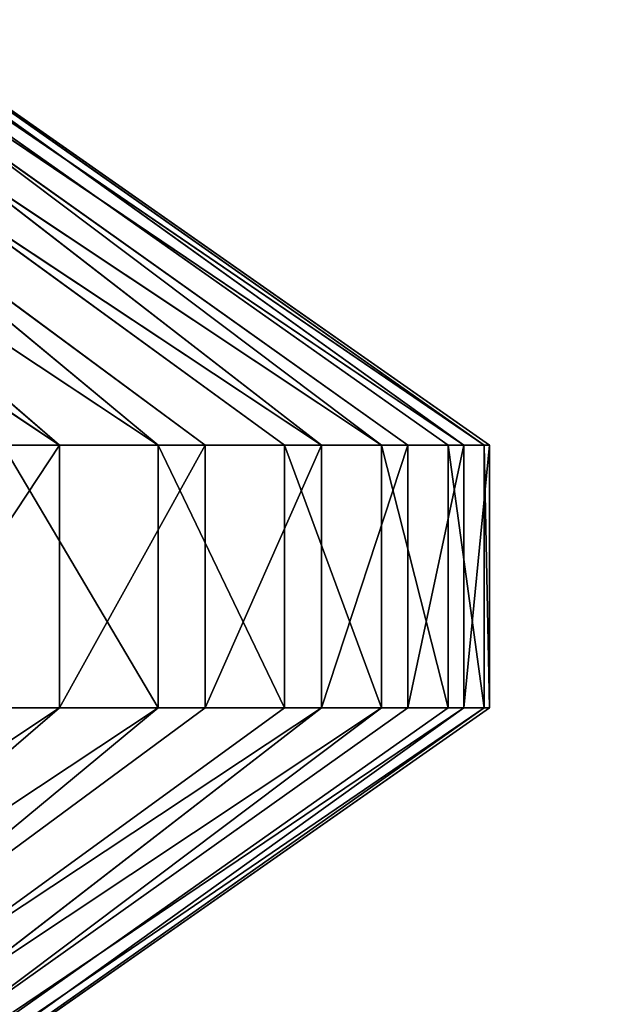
# Model space of a CAD drawing. Extents: x 323 to 497, y 0 to 111.
# Tile 374 of 656: x 356.981 to 357.197, y 89.748 to 90.105. Entities that reach past the tile are written whole.
import ezdxf

# ---------------------------------------------------------------- set-up
doc = ezdxf.new("R2010")
doc.units = 0
doc.header["$LTSCALE"] = 25.4
doc.layers.get('0').update_dxf_attribs({"color": 13, "linetype": 'CONTINUOUS'})

# ---------------------------------------------------------------- blocks, each defined once
blk = doc.blocks.new('MONO-II-7810-7841_STL_1')
at = {"color": 250}
for p, q in [((26.43193, 26.79349, 33.69784), (26.43193, 26.932, 33.64141)), ((26.52742, 26.79349, 33.69784), (26.43193, 26.932, 33.64141)), ((26.43193, 26.79349, 33.69784), (26.43193, 26.932, 33.64141)), ((26.52742, 26.79349, 33.69784), (26.43193, 26.932, 33.64141)), ((26.52742, 26.79349, 33.69784), (26.52742, 26.932, 33.64141)), ((26.52742, 26.79349, 33.69784), (26.52742, 26.932, 33.64141)), ((26.43193, 26.79349, 33.69784), (26.15885, 26.54536, 33.36839)), ((26.43193, 26.79349, 33.69784), (26.15885, 26.54536, 33.36839)), ((26.43193, 26.79349, 33.69784), (26.15885, 26.77145, 33.28599)), ((26.43193, 26.79349, 33.69784), (26.15885, 26.77145, 33.28599)), ((26.43193, 26.65115, 33.74376), (26.43193, 26.79349, 33.69784)), ((26.52742, 26.65115, 33.74376), (26.43193, 26.79349, 33.69784)), ((26.43193, 26.65115, 33.74376), (26.43193, 26.79349, 33.69784)), ((26.52742, 26.65115, 33.74376), (26.43193, 26.79349, 33.69784)), ((26.52742, 26.79349, 33.69784), (26.43193, 26.79349, 33.69784)), ((26.52742, 26.79349, 33.69784), (26.43193, 26.79349, 33.69784)), ((26.52742, 26.65115, 33.74376), (26.52742, 26.79349, 33.69784)), ((26.52742, 26.79349, 33.69784), (26.8005, 26.77145, 33.28599)), ((26.52742, 26.79349, 33.69784), (26.8005, 26.77145, 33.28599)), ((26.52742, 26.79349, 33.69784), (26.8005, 26.54536, 33.36839)), ((26.52742, 26.65115, 33.74376), (26.52742, 26.79349, 33.69784)), ((26.52742, 26.79349, 33.69784), (26.8005, 26.54536, 33.36839)), ((26.43193, 26.65115, 33.74376), (26.15885, 26.54536, 33.36839)), ((26.43193, 26.65115, 33.74376), (26.15885, 26.54536, 33.36839)), ((26.43193, 26.50578, 33.77892), (26.43193, 26.65115, 33.74376)), ((26.52742, 26.50578, 33.77892), (26.43193, 26.65115, 33.74376)), ((26.43193, 26.50578, 33.77892), (26.43193, 26.65115, 33.74376)), ((26.52742, 26.50578, 33.77892), (26.43193, 26.65115, 33.74376)), ((26.52742, 26.65115, 33.74376), (26.43193, 26.65115, 33.74376)), ((26.52742, 26.65115, 33.74376), (26.43193, 26.65115, 33.74376)), ((26.52742, 26.50578, 33.77892), (26.52742, 26.65115, 33.74376)), ((26.52742, 26.65115, 33.74376), (26.8005, 26.54536, 33.36839)), ((26.52742, 26.65115, 33.74376), (26.8005, 26.54536, 33.36839)), ((26.52742, 26.50578, 33.77892), (26.52742, 26.65115, 33.74376)), ((26.43193, 26.50578, 33.77892), (26.15885, 26.54536, 33.36839)), ((26.43193, 26.50578, 33.77892), (26.15885, 26.54536, 33.36839)), ((26.52742, 26.50578, 33.77892), (26.8005, 26.54536, 33.36839)), ((26.52742, 26.50578, 33.77892), (26.8005, 26.54536, 33.36839)), ((26.43193, 26.50578, 33.77892), (26.15885, 26.30952, 33.41616)), ((26.43193, 26.50578, 33.77892), (26.15885, 26.30952, 33.41616)), ((26.43193, 26.35818, 33.80312), (26.43193, 26.50578, 33.77892)), ((26.52742, 26.35818, 33.80312), (26.43193, 26.50578, 33.77892)), ((26.43193, 26.35818, 33.80312), (26.43193, 26.50578, 33.77892)), ((26.52742, 26.35818, 33.80312), (26.43193, 26.50578, 33.77892)), ((26.52742, 26.50578, 33.77892), (26.43193, 26.50578, 33.77892)), ((26.52742, 26.50578, 33.77892), (26.43193, 26.50578, 33.77892)), ((26.52742, 26.35818, 33.80312), (26.52742, 26.50578, 33.77892)), ((26.52742, 26.50578, 33.77892), (26.8005, 26.30952, 33.41616)), ((26.52742, 26.35818, 33.80312), (26.52742, 26.50578, 33.77892)), ((26.52742, 26.50578, 33.77892), (26.8005, 26.30952, 33.41616)), ((26.43193, 26.35818, 33.80312), (26.15885, 26.30952, 33.41616)), ((26.43193, 26.35818, 33.80312), (26.15885, 26.30952, 33.41616)), ((26.43193, 26.20919, 33.81622), (26.43193, 26.35818, 33.80312)), ((26.52742, 26.20919, 33.81622), (26.43193, 26.35818, 33.80312)), ((26.43193, 26.20919, 33.81622), (26.43193, 26.35818, 33.80312)), ((26.52742, 26.20919, 33.81622), (26.43193, 26.35818, 33.80312)), ((26.52742, 26.35818, 33.80312), (26.43193, 26.35818, 33.80312)), ((26.52742, 26.35818, 33.80312), (26.43193, 26.35818, 33.80312)), ((26.52742, 26.20919, 33.81622), (26.52742, 26.35818, 33.80312)), ((26.52742, 26.35818, 33.80312), (26.8005, 26.30952, 33.41616)), ((26.52742, 26.35818, 33.80312), (26.8005, 26.30952, 33.41616)), ((26.52742, 26.20919, 33.81622), (26.52742, 26.35818, 33.80312)), ((26.43193, 26.20919, 33.81622), (26.15885, 26.30952, 33.41616)), ((26.43193, 26.20919, 33.81622), (26.15885, 26.30952, 33.41616)), ((26.52742, 26.20919, 33.81622), (26.8005, 26.30952, 33.41616)), ((26.52742, 26.20919, 33.81622), (26.8005, 26.30952, 33.41616)), ((26.43193, 26.20919, 33.81622), (26.15885, 26.06919, 33.42826)), ((26.43193, 26.20919, 33.81622), (26.15885, 26.06919, 33.42826)), ((26.43193, 26.05964, 33.81815), (26.43193, 26.20919, 33.81622)), ((26.52742, 26.05964, 33.81815), (26.43193, 26.20919, 33.81622)), ((26.43193, 26.05964, 33.81815), (26.43193, 26.20919, 33.81622)), ((26.52742, 26.05964, 33.81815), (26.43193, 26.20919, 33.81622)), ((26.52742, 26.20919, 33.81622), (26.43193, 26.20919, 33.81622)), ((26.52742, 26.20919, 33.81622), (26.43193, 26.20919, 33.81622)), ((26.52742, 26.05964, 33.81815), (26.52742, 26.20919, 33.81622)), ((26.52742, 26.20919, 33.81622), (26.8005, 26.06919, 33.42826)), ((26.52742, 26.05964, 33.81815), (26.52742, 26.20919, 33.81622)), ((26.52742, 26.20919, 33.81622), (26.8005, 26.06919, 33.42826)), ((26.43193, 25.91036, 33.80889), (26.15885, 26.06919, 33.42826)), ((26.43193, 26.05964, 33.81815), (26.15885, 26.06919, 33.42826)), ((26.43193, 25.91036, 33.80889), (26.15885, 26.06919, 33.42826)), ((26.43193, 26.05964, 33.81815), (26.15885, 26.06919, 33.42826)), ((26.52742, 26.05964, 33.81815), (26.8005, 26.06919, 33.42826)), ((26.52742, 26.05964, 33.81815), (26.8005, 26.06919, 33.42826)), ((26.52742, 25.91036, 33.80889), (26.8005, 26.06919, 33.42826)), ((26.52742, 25.91036, 33.80889), (26.8005, 26.06919, 33.42826)), ((26.43193, 25.91036, 33.80889), (26.43193, 26.05964, 33.81815)), ((26.52742, 25.91036, 33.80889), (26.43193, 26.05964, 33.81815)), ((26.43193, 25.91036, 33.80889), (26.43193, 26.05964, 33.81815)), ((26.52742, 25.91036, 33.80889), (26.43193, 26.05964, 33.81815)), ((26.52742, 26.05964, 33.81815), (26.43193, 26.05964, 33.81815)), ((26.52742, 26.05964, 33.81815), (26.43193, 26.05964, 33.81815)), ((26.52742, 25.91036, 33.80889), (26.52742, 26.05964, 33.81815)), ((26.52742, 25.91036, 33.80889), (26.52742, 26.05964, 33.81815)), ((26.43193, 25.91036, 33.80889), (26.15885, 25.82975, 33.40441)), ((26.43193, 25.91036, 33.80889), (26.15885, 25.82975, 33.40441)), ((26.43193, 25.76219, 33.78851), (26.43193, 25.91036, 33.80889)), ((26.52742, 25.76219, 33.78851), (26.43193, 25.91036, 33.80889)), ((26.43193, 25.76219, 33.78851), (26.43193, 25.91036, 33.80889)), ((26.52742, 25.76219, 33.78851), (26.43193, 25.91036, 33.80889)), ((26.52742, 25.91036, 33.80889), (26.43193, 25.91036, 33.80889)), ((26.52742, 25.91036, 33.80889), (26.43193, 25.91036, 33.80889)), ((26.52742, 25.76219, 33.78851), (26.52742, 25.91036, 33.80889)), ((26.52742, 25.91036, 33.80889), (26.8005, 25.82975, 33.40441)), ((26.52742, 25.76219, 33.78851), (26.52742, 25.91036, 33.80889)), ((26.52742, 25.91036, 33.80889), (26.8005, 25.82975, 33.40441)), ((26.43193, 25.61596, 33.75711), (26.15885, 25.82975, 33.40441)), ((26.43193, 25.76219, 33.78851), (26.15885, 25.82975, 33.40441)), ((26.43193, 25.61596, 33.75711), (26.15885, 25.82975, 33.40441)), ((26.43193, 25.76219, 33.78851), (26.15885, 25.82975, 33.40441)), ((26.52742, 25.76219, 33.78851), (26.8005, 25.82975, 33.40441)), ((26.52742, 25.76219, 33.78851), (26.8005, 25.82975, 33.40441)), ((26.52742, 25.61596, 33.75711), (26.8005, 25.82975, 33.40441)), ((26.52742, 25.61596, 33.75711), (26.8005, 25.82975, 33.40441)), ((26.43193, 25.61596, 33.75711), (26.43193, 25.76219, 33.78851)), ((26.52742, 25.61596, 33.75711), (26.43193, 25.76219, 33.78851)), ((26.43193, 25.61596, 33.75711), (26.43193, 25.76219, 33.78851)), ((26.52742, 25.61596, 33.75711), (26.43193, 25.76219, 33.78851)), ((26.52742, 25.76219, 33.78851), (26.43193, 25.76219, 33.78851)), ((26.52742, 25.76219, 33.78851), (26.43193, 25.76219, 33.78851)), ((26.52742, 25.61596, 33.75711), (26.52742, 25.76219, 33.78851)), ((26.52742, 25.61596, 33.75711), (26.52742, 25.76219, 33.78851)), ((26.43193, 25.61596, 33.75711), (26.15885, 25.59653, 33.34513)), ((26.43193, 25.61596, 33.75711), (26.15885, 25.59653, 33.34513)), ((26.43193, 25.47248, 33.71487), (26.43193, 25.61596, 33.75711)), ((26.52742, 25.47248, 33.71487), (26.43193, 25.61596, 33.75711)), ((26.43193, 25.47248, 33.71487), (26.43193, 25.61596, 33.75711)), ((26.52742, 25.47248, 33.71487), (26.43193, 25.61596, 33.75711)), ((26.52742, 25.61596, 33.75711), (26.43193, 25.61596, 33.75711)), ((26.52742, 25.61596, 33.75711), (26.43193, 25.61596, 33.75711)), ((26.52742, 25.47248, 33.71487), (26.52742, 25.61596, 33.75711)), ((26.52742, 25.61596, 33.75711), (26.8005, 25.59653, 33.34513)), ((26.52742, 25.47248, 33.71487), (26.52742, 25.61596, 33.75711)), ((26.52742, 25.61596, 33.75711), (26.8005, 25.59653, 33.34513)), ((26.43193, 25.33256, 33.66203), (26.15885, 25.59653, 33.34513)), ((26.43193, 25.47248, 33.71487), (26.15885, 25.59653, 33.34513)), ((26.43193, 25.33256, 33.66203), (26.15885, 25.59653, 33.34513)), ((26.43193, 25.47248, 33.71487), (26.15885, 25.59653, 33.34513)), ((26.52742, 25.47248, 33.71487), (26.8005, 25.59653, 33.34513)), ((26.52742, 25.47248, 33.71487), (26.8005, 25.59653, 33.34513)), ((26.52742, 25.33256, 33.66203), (26.8005, 25.59653, 33.34513)), ((26.52742, 25.33256, 33.66203), (26.8005, 25.59653, 33.34513)), ((26.43193, 25.33256, 33.66203), (26.43193, 25.47248, 33.71487)), ((26.52742, 25.33256, 33.66203), (26.43193, 25.47248, 33.71487)), ((26.43193, 25.33256, 33.66203), (26.43193, 25.47248, 33.71487)), ((26.52742, 25.33256, 33.66203), (26.43193, 25.47248, 33.71487)), ((26.52742, 25.47248, 33.71487), (26.43193, 25.47248, 33.71487)), ((26.52742, 25.47248, 33.71487), (26.43193, 25.47248, 33.71487)), ((26.52742, 25.33256, 33.66203), (26.52742, 25.47248, 33.71487)), ((26.52742, 25.33256, 33.66203), (26.52742, 25.47248, 33.71487)), ((26.43193, 25.33256, 33.66203), (26.15885, 25.37476, 33.25175)), ((26.43193, 25.33256, 33.66203), (26.15885, 25.37476, 33.25175)), ((26.52742, 25.33256, 33.66203), (26.8005, 25.37476, 33.25175)), ((26.52742, 25.33256, 33.66203), (26.8005, 25.37476, 33.25175)), ((26.43193, 25.19699, 33.59888), (26.43193, 25.33256, 33.66203)), ((26.52742, 25.19699, 33.59888), (26.43193, 25.33256, 33.66203)), ((26.43193, 25.19699, 33.59888), (26.43193, 25.33256, 33.66203)), ((26.52742, 25.19699, 33.59888), (26.43193, 25.33256, 33.66203)), ((26.52742, 25.33256, 33.66203), (26.43193, 25.33256, 33.66203)), ((26.52742, 25.33256, 33.66203), (26.43193, 25.33256, 33.66203)), ((26.52742, 25.19699, 33.59888), (26.52742, 25.33256, 33.66203)), ((26.52742, 25.19699, 33.59888), (26.52742, 25.33256, 33.66203))]:
    blk.add_line(p, q, dxfattribs=at)
at = {"color": 7}
mesh = blk.add_polyface(dxfattribs=at)
corners = [(75.53263, 157.25012, 34.76959), (5.45256, 79.17375, 30.08985), (75.39596, 157.20102, 36.77305)]
mesh.append_faces([[corners[k] for k in face] for face in [(0, 1, 2)]], dxfattribs={"color": 7})
mesh = blk.add_polyface(dxfattribs=at)
corners = [(75.53263, 157.25012, 34.76959), (5.83444, 79.17375, 26.09331), (5.45256, 79.17375, 30.08985)]
mesh.append_faces([[corners[k] for k in face] for face in [(0, 1, 2)]], dxfattribs={"color": 7})
mesh = blk.add_polyface(dxfattribs=at)
corners = [(75.53263, 157.25012, 34.76959), (75.77783, 157.20102, 32.77651), (5.83444, 79.17375, 26.09331)]
mesh.append_faces([[corners[k] for k in face] for face in [(0, 1, 2)]], dxfattribs={"color": 7})
mesh = blk.add_polyface(dxfattribs=at)
corners = [(75.39596, 157.20102, 36.77305), (5.45256, 79.17375, 30.08985), (5.50718, 78.78259, 34.08512)]
mesh.append_faces([[corners[k] for k in face] for face in [(0, 1, 2)]], dxfattribs={"color": 7})
mesh = blk.add_polyface(dxfattribs=at)
corners = [(76.64225, 156.24637, 34.87562), (76.48848, 156.05205, 38.75367), (6.54508, 78.02478, 32.07048)]
mesh.append_faces([[corners[k] for k in face] for face in [(0, 1, 2)]], dxfattribs={"color": 7})
mesh = blk.add_polyface(dxfattribs=at)
corners = [(76.64225, 156.24637, 34.87562), (6.54508, 78.02478, 32.07048), (6.69885, 78.2191, 28.19242)]
mesh.append_faces([[corners[k] for k in face] for face in [(0, 1, 2)]], dxfattribs={"color": 7})
mesh = blk.add_polyface(dxfattribs=at)
corners = [(76.64225, 156.24637, 34.87562), (6.69885, 78.2191, 28.19242), (77.22566, 156.05205, 31.03861)]
mesh.append_faces([[corners[k] for k in face] for face in [(0, 1, 2)]], dxfattribs={"color": 7})
mesh = blk.add_polyface(dxfattribs=at)
corners = [(76.48848, 156.05205, 38.75367), (6.82439, 77.44614, 35.90295), (6.54508, 78.02478, 32.07048)]
mesh.append_faces([[corners[k] for k in face] for face in [(0, 1, 2)]], dxfattribs={"color": 7})
mesh = blk.add_polyface(dxfattribs=at)
corners = [(34.14344, 52.79096, 37.84668), (7.28828, 77.44234, 31.09245), (7.4386, 77.54994, 28.2631)]
mesh.append_faces([[corners[k] for k in face] for face in [(0, 1, 2)]], dxfattribs={"color": 7})
mesh = blk.add_polyface(dxfattribs=at)
corners = [(34.14344, 52.79096, 37.84668), (7.4386, 77.54994, 28.2631), (7.82681, 77.44234, 25.45649)]
mesh.append_faces([[corners[k] for k in face] for face in [(0, 1, 2)]], dxfattribs={"color": 7})
mesh = blk.add_polyface(dxfattribs=at)
corners = [(34.14344, 52.79096, 37.84668), (7.37778, 77.12095, 33.90813), (7.28828, 77.44234, 31.09245)]
mesh.append_faces([[corners[k] for k in face] for face in [(0, 1, 2)]], dxfattribs={"color": 7})
mesh = blk.add_polyface(dxfattribs=at)
corners = [(34.14344, 52.79096, 37.84668), (7.82681, 77.44234, 25.45649), (8.4479, 77.12095, 22.7087)]
mesh.append_faces([[corners[k] for k in face] for face in [(0, 1, 2)]], dxfattribs={"color": 7})
mesh = blk.add_polyface(dxfattribs=at)
corners = [(34.14344, 52.79096, 37.84668), (8.4479, 77.12095, 22.7087), (9.2939, 76.58989, 20.0551)]
mesh.append_faces([[corners[k] for k in face] for face in [(0, 1, 2)]], dxfattribs={"color": 7})
mesh = blk.add_polyface(dxfattribs=at)
corners = [(34.14344, 52.79096, 37.84668), (9.2939, 76.58989, 20.0551), (35.47509, 52.79096, 23.91015)]
mesh.append_faces([[corners[k] for k in face] for face in [(0, 1, 2)]], dxfattribs={"color": 7})
mesh = blk.add_polyface(dxfattribs=at)
corners = [(26.04771, 63.90812, 36.76953), (26.69556, 63.35337, 36.46613), (22.69754, 68.85716, 14.05007)]
mesh.append_faces([[corners[k] for k in face] for face in [(0, 1, 2)]], dxfattribs={"color": 7})
mesh = blk.add_polyface(dxfattribs=at)
corners = [(26.69556, 63.35337, 36.46613), (26.6445, 64.64211, 21.95425), (22.69754, 68.85716, 14.05007)]
mesh.append_faces([[corners[k] for k in face] for face in [(0, 1, 2)]], dxfattribs={"color": 7})
mesh = blk.add_polyface(dxfattribs=at)
corners = [(26.25039, 41.60865, 171.81874), (33.92861, 41.60865, 34.69164), (33.55039, 41.60865, 31.81875)]
mesh.append_faces([[corners[k] for k in face] for face in [(0, 1, 2)]], dxfattribs={"color": 7})
mesh = blk.add_polyface(dxfattribs=at)
corners = [(26.25039, 41.60865, 171.81874), (33.55039, 41.60865, 31.81875), (26.25039, 41.60865, 1.81875)]
mesh.append_faces([[corners[k] for k in face] for face in [(0, 1, 2)]], dxfattribs={"color": 7})
mesh = blk.add_polyface(dxfattribs=at)
corners = [(26.25039, 40.80865, 171.81874), (26.25039, 40.80865, 1.81875), (33.55039, 40.80865, 31.81875)]
mesh.append_faces([[corners[k] for k in face] for face in [(0, 1, 2)]], dxfattribs={"color": 7})
mesh = blk.add_polyface(dxfattribs=at)
corners = [(26.25039, 40.80865, 171.81874), (33.55039, 40.80865, 31.81875), (33.92861, 40.80865, 34.69164)]
mesh.append_faces([[corners[k] for k in face] for face in [(0, 1, 2)]], dxfattribs={"color": 7})
mesh = blk.add_polyface(dxfattribs=at)
corners = [(26.43193, 26.932, 33.64141), (26.15885, 26.77145, 33.28599), (26.43193, 26.79349, 33.69784)]
mesh.append_faces([[corners[k] for k in face] for face in [(0, 1, 2)]], dxfattribs={"color": 7})
mesh = blk.add_polyface(dxfattribs=at)
corners = [(26.52742, 26.79349, 33.69784), (26.43193, 26.932, 33.64141), (26.43193, 26.79349, 33.69784)]
mesh.append_faces([[corners[k] for k in face] for face in [(0, 1, 2)]], dxfattribs={"color": 7})
mesh = blk.add_polyface(dxfattribs=at)
corners = [(26.52742, 26.932, 33.64141), (26.43193, 26.932, 33.64141), (26.52742, 26.79349, 33.69784)]
mesh.append_faces([[corners[k] for k in face] for face in [(0, 1, 2)]], dxfattribs={"color": 7})
mesh = blk.add_polyface(dxfattribs=at)
corners = [(26.52742, 26.932, 33.64141), (26.52742, 26.79349, 33.69784), (26.8005, 26.77145, 33.28599)]
mesh.append_faces([[corners[k] for k in face] for face in [(0, 1, 2)]], dxfattribs={"color": 7})
mesh = blk.add_polyface(dxfattribs=at)
corners = [(26.43193, 26.79349, 33.69784), (26.15885, 26.54536, 33.36839), (26.43193, 26.65115, 33.74376)]
mesh.append_faces([[corners[k] for k in face] for face in [(0, 1, 2)]], dxfattribs={"color": 7})
mesh = blk.add_polyface(dxfattribs=at)
corners = [(26.43193, 26.79349, 33.69784), (26.15885, 26.77145, 33.28599), (26.15885, 26.54536, 33.36839)]
mesh.append_faces([[corners[k] for k in face] for face in [(0, 1, 2)]], dxfattribs={"color": 7})
mesh = blk.add_polyface(dxfattribs=at)
corners = [(26.52742, 26.65115, 33.74376), (26.43193, 26.79349, 33.69784), (26.43193, 26.65115, 33.74376)]
mesh.append_faces([[corners[k] for k in face] for face in [(0, 1, 2)]], dxfattribs={"color": 7})
mesh = blk.add_polyface(dxfattribs=at)
corners = [(26.52742, 26.79349, 33.69784), (26.43193, 26.79349, 33.69784), (26.52742, 26.65115, 33.74376)]
mesh.append_faces([[corners[k] for k in face] for face in [(0, 1, 2)]], dxfattribs={"color": 7})
mesh = blk.add_polyface(dxfattribs=at)
corners = [(26.52742, 26.79349, 33.69784), (26.8005, 26.54536, 33.36839), (26.8005, 26.77145, 33.28599)]
mesh.append_faces([[corners[k] for k in face] for face in [(0, 1, 2)]], dxfattribs={"color": 7})
mesh = blk.add_polyface(dxfattribs=at)
corners = [(26.52742, 26.79349, 33.69784), (26.52742, 26.65115, 33.74376), (26.8005, 26.54536, 33.36839)]
mesh.append_faces([[corners[k] for k in face] for face in [(0, 1, 2)]], dxfattribs={"color": 7})
mesh = blk.add_polyface(dxfattribs=at)
corners = [(26.43193, 26.65115, 33.74376), (26.15885, 26.54536, 33.36839), (26.43193, 26.50578, 33.77892)]
mesh.append_faces([[corners[k] for k in face] for face in [(0, 1, 2)]], dxfattribs={"color": 7})
mesh = blk.add_polyface(dxfattribs=at)
corners = [(26.52742, 26.50578, 33.77892), (26.43193, 26.65115, 33.74376), (26.43193, 26.50578, 33.77892)]
mesh.append_faces([[corners[k] for k in face] for face in [(0, 1, 2)]], dxfattribs={"color": 7})
mesh = blk.add_polyface(dxfattribs=at)
corners = [(26.52742, 26.65115, 33.74376), (26.43193, 26.65115, 33.74376), (26.52742, 26.50578, 33.77892)]
mesh.append_faces([[corners[k] for k in face] for face in [(0, 1, 2)]], dxfattribs={"color": 7})
mesh = blk.add_polyface(dxfattribs=at)
corners = [(26.52742, 26.65115, 33.74376), (26.52742, 26.50578, 33.77892), (26.8005, 26.54536, 33.36839)]
mesh.append_faces([[corners[k] for k in face] for face in [(0, 1, 2)]], dxfattribs={"color": 7})
mesh = blk.add_polyface(dxfattribs=at)
corners = [(26.15885, 26.54536, 33.36839), (26.15885, 26.30952, 33.41616), (26.43193, 26.50578, 33.77892)]
mesh.append_faces([[corners[k] for k in face] for face in [(0, 1, 2)]], dxfattribs={"color": 7})
mesh = blk.add_polyface(dxfattribs=at)
corners = [(26.8005, 26.54536, 33.36839), (26.52742, 26.50578, 33.77892), (26.8005, 26.30952, 33.41616)]
mesh.append_faces([[corners[k] for k in face] for face in [(0, 1, 2)]], dxfattribs={"color": 7})
mesh = blk.add_polyface(dxfattribs=at)
corners = [(26.43193, 26.50578, 33.77892), (26.15885, 26.30952, 33.41616), (26.43193, 26.35818, 33.80312)]
mesh.append_faces([[corners[k] for k in face] for face in [(0, 1, 2)]], dxfattribs={"color": 7})
mesh = blk.add_polyface(dxfattribs=at)
corners = [(26.52742, 26.35818, 33.80312), (26.43193, 26.50578, 33.77892), (26.43193, 26.35818, 33.80312)]
mesh.append_faces([[corners[k] for k in face] for face in [(0, 1, 2)]], dxfattribs={"color": 7})
mesh = blk.add_polyface(dxfattribs=at)
corners = [(26.52742, 26.50578, 33.77892), (26.43193, 26.50578, 33.77892), (26.52742, 26.35818, 33.80312)]
mesh.append_faces([[corners[k] for k in face] for face in [(0, 1, 2)]], dxfattribs={"color": 7})
mesh = blk.add_polyface(dxfattribs=at)
corners = [(26.52742, 26.50578, 33.77892), (26.52742, 26.35818, 33.80312), (26.8005, 26.30952, 33.41616)]
mesh.append_faces([[corners[k] for k in face] for face in [(0, 1, 2)]], dxfattribs={"color": 7})
mesh = blk.add_polyface(dxfattribs=at)
corners = [(26.43193, 26.35818, 33.80312), (26.15885, 26.30952, 33.41616), (26.43193, 26.20919, 33.81622)]
mesh.append_faces([[corners[k] for k in face] for face in [(0, 1, 2)]], dxfattribs={"color": 7})
mesh = blk.add_polyface(dxfattribs=at)
corners = [(26.52742, 26.20919, 33.81622), (26.43193, 26.35818, 33.80312), (26.43193, 26.20919, 33.81622)]
mesh.append_faces([[corners[k] for k in face] for face in [(0, 1, 2)]], dxfattribs={"color": 7})
mesh = blk.add_polyface(dxfattribs=at)
corners = [(26.52742, 26.35818, 33.80312), (26.43193, 26.35818, 33.80312), (26.52742, 26.20919, 33.81622)]
mesh.append_faces([[corners[k] for k in face] for face in [(0, 1, 2)]], dxfattribs={"color": 7})
mesh = blk.add_polyface(dxfattribs=at)
corners = [(26.52742, 26.35818, 33.80312), (26.52742, 26.20919, 33.81622), (26.8005, 26.30952, 33.41616)]
mesh.append_faces([[corners[k] for k in face] for face in [(0, 1, 2)]], dxfattribs={"color": 7})
mesh = blk.add_polyface(dxfattribs=at)
corners = [(26.15885, 26.30952, 33.41616), (26.15885, 26.06919, 33.42826), (26.43193, 26.20919, 33.81622)]
mesh.append_faces([[corners[k] for k in face] for face in [(0, 1, 2)]], dxfattribs={"color": 7})
mesh = blk.add_polyface(dxfattribs=at)
corners = [(26.8005, 26.30952, 33.41616), (26.52742, 26.20919, 33.81622), (26.8005, 26.06919, 33.42826)]
mesh.append_faces([[corners[k] for k in face] for face in [(0, 1, 2)]], dxfattribs={"color": 7})
mesh = blk.add_polyface(dxfattribs=at)
corners = [(26.43193, 26.20919, 33.81622), (26.15885, 26.06919, 33.42826), (26.43193, 26.05964, 33.81815)]
mesh.append_faces([[corners[k] for k in face] for face in [(0, 1, 2)]], dxfattribs={"color": 7})
mesh = blk.add_polyface(dxfattribs=at)
corners = [(26.52742, 26.05964, 33.81815), (26.43193, 26.20919, 33.81622), (26.43193, 26.05964, 33.81815)]
mesh.append_faces([[corners[k] for k in face] for face in [(0, 1, 2)]], dxfattribs={"color": 7})
mesh = blk.add_polyface(dxfattribs=at)
corners = [(26.52742, 26.20919, 33.81622), (26.43193, 26.20919, 33.81622), (26.52742, 26.05964, 33.81815)]
mesh.append_faces([[corners[k] for k in face] for face in [(0, 1, 2)]], dxfattribs={"color": 7})
mesh = blk.add_polyface(dxfattribs=at)
corners = [(26.52742, 26.20919, 33.81622), (26.52742, 26.05964, 33.81815), (26.8005, 26.06919, 33.42826)]
mesh.append_faces([[corners[k] for k in face] for face in [(0, 1, 2)]], dxfattribs={"color": 7})
mesh = blk.add_polyface(dxfattribs=at)
corners = [(26.15885, 26.06919, 33.42826), (26.15885, 25.82975, 33.40441), (26.43193, 25.91036, 33.80889)]
mesh.append_faces([[corners[k] for k in face] for face in [(0, 1, 2)]], dxfattribs={"color": 7})
mesh = blk.add_polyface(dxfattribs=at)
corners = [(26.15885, 26.06919, 33.42826), (26.43193, 25.91036, 33.80889), (26.43193, 26.05964, 33.81815)]
mesh.append_faces([[corners[k] for k in face] for face in [(0, 1, 2)]], dxfattribs={"color": 7})
mesh = blk.add_polyface(dxfattribs=at)
corners = [(26.8005, 26.06919, 33.42826), (26.52742, 26.05964, 33.81815), (26.52742, 25.91036, 33.80889)]
mesh.append_faces([[corners[k] for k in face] for face in [(0, 1, 2)]], dxfattribs={"color": 7})
mesh = blk.add_polyface(dxfattribs=at)
corners = [(26.8005, 26.06919, 33.42826), (26.52742, 25.91036, 33.80889), (26.8005, 25.82975, 33.40441)]
mesh.append_faces([[corners[k] for k in face] for face in [(0, 1, 2)]], dxfattribs={"color": 7})
mesh = blk.add_polyface(dxfattribs=at)
corners = [(26.52742, 25.91036, 33.80889), (26.43193, 26.05964, 33.81815), (26.43193, 25.91036, 33.80889)]
mesh.append_faces([[corners[k] for k in face] for face in [(0, 1, 2)]], dxfattribs={"color": 7})
mesh = blk.add_polyface(dxfattribs=at)
corners = [(26.52742, 26.05964, 33.81815), (26.43193, 26.05964, 33.81815), (26.52742, 25.91036, 33.80889)]
mesh.append_faces([[corners[k] for k in face] for face in [(0, 1, 2)]], dxfattribs={"color": 7})
mesh = blk.add_polyface(dxfattribs=at)
corners = [(26.43193, 25.91036, 33.80889), (26.15885, 25.82975, 33.40441), (26.43193, 25.76219, 33.78851)]
mesh.append_faces([[corners[k] for k in face] for face in [(0, 1, 2)]], dxfattribs={"color": 7})
mesh = blk.add_polyface(dxfattribs=at)
corners = [(26.52742, 25.76219, 33.78851), (26.43193, 25.91036, 33.80889), (26.43193, 25.76219, 33.78851)]
mesh.append_faces([[corners[k] for k in face] for face in [(0, 1, 2)]], dxfattribs={"color": 7})
mesh = blk.add_polyface(dxfattribs=at)
corners = [(26.52742, 25.91036, 33.80889), (26.43193, 25.91036, 33.80889), (26.52742, 25.76219, 33.78851)]
mesh.append_faces([[corners[k] for k in face] for face in [(0, 1, 2)]], dxfattribs={"color": 7})
mesh = blk.add_polyface(dxfattribs=at)
corners = [(26.52742, 25.91036, 33.80889), (26.52742, 25.76219, 33.78851), (26.8005, 25.82975, 33.40441)]
mesh.append_faces([[corners[k] for k in face] for face in [(0, 1, 2)]], dxfattribs={"color": 7})
mesh = blk.add_polyface(dxfattribs=at)
corners = [(26.15885, 25.82975, 33.40441), (26.15885, 25.59653, 33.34513), (26.43193, 25.61596, 33.75711)]
mesh.append_faces([[corners[k] for k in face] for face in [(0, 1, 2)]], dxfattribs={"color": 7})
mesh = blk.add_polyface(dxfattribs=at)
corners = [(26.15885, 25.82975, 33.40441), (26.43193, 25.61596, 33.75711), (26.43193, 25.76219, 33.78851)]
mesh.append_faces([[corners[k] for k in face] for face in [(0, 1, 2)]], dxfattribs={"color": 7})
mesh = blk.add_polyface(dxfattribs=at)
corners = [(26.8005, 25.82975, 33.40441), (26.52742, 25.76219, 33.78851), (26.52742, 25.61596, 33.75711)]
mesh.append_faces([[corners[k] for k in face] for face in [(0, 1, 2)]], dxfattribs={"color": 7})
mesh = blk.add_polyface(dxfattribs=at)
corners = [(26.8005, 25.82975, 33.40441), (26.52742, 25.61596, 33.75711), (26.8005, 25.59653, 33.34513)]
mesh.append_faces([[corners[k] for k in face] for face in [(0, 1, 2)]], dxfattribs={"color": 7})
mesh = blk.add_polyface(dxfattribs=at)
corners = [(26.52742, 25.61596, 33.75711), (26.43193, 25.76219, 33.78851), (26.43193, 25.61596, 33.75711)]
mesh.append_faces([[corners[k] for k in face] for face in [(0, 1, 2)]], dxfattribs={"color": 7})
mesh = blk.add_polyface(dxfattribs=at)
corners = [(26.52742, 25.76219, 33.78851), (26.43193, 25.76219, 33.78851), (26.52742, 25.61596, 33.75711)]
mesh.append_faces([[corners[k] for k in face] for face in [(0, 1, 2)]], dxfattribs={"color": 7})
mesh = blk.add_polyface(dxfattribs=at)
corners = [(26.43193, 25.61596, 33.75711), (26.15885, 25.59653, 33.34513), (26.43193, 25.47248, 33.71487)]
mesh.append_faces([[corners[k] for k in face] for face in [(0, 1, 2)]], dxfattribs={"color": 7})
mesh = blk.add_polyface(dxfattribs=at)
corners = [(26.52742, 25.47248, 33.71487), (26.43193, 25.61596, 33.75711), (26.43193, 25.47248, 33.71487)]
mesh.append_faces([[corners[k] for k in face] for face in [(0, 1, 2)]], dxfattribs={"color": 7})
mesh = blk.add_polyface(dxfattribs=at)
corners = [(26.52742, 25.61596, 33.75711), (26.43193, 25.61596, 33.75711), (26.52742, 25.47248, 33.71487)]
mesh.append_faces([[corners[k] for k in face] for face in [(0, 1, 2)]], dxfattribs={"color": 7})
mesh = blk.add_polyface(dxfattribs=at)
corners = [(26.52742, 25.61596, 33.75711), (26.52742, 25.47248, 33.71487), (26.8005, 25.59653, 33.34513)]
mesh.append_faces([[corners[k] for k in face] for face in [(0, 1, 2)]], dxfattribs={"color": 7})
mesh = blk.add_polyface(dxfattribs=at)
corners = [(26.15885, 25.59653, 33.34513), (26.15885, 25.37476, 33.25175), (26.43193, 25.33256, 33.66203)]
mesh.append_faces([[corners[k] for k in face] for face in [(0, 1, 2)]], dxfattribs={"color": 7})
mesh = blk.add_polyface(dxfattribs=at)
corners = [(26.15885, 25.59653, 33.34513), (26.43193, 25.33256, 33.66203), (26.43193, 25.47248, 33.71487)]
mesh.append_faces([[corners[k] for k in face] for face in [(0, 1, 2)]], dxfattribs={"color": 7})
mesh = blk.add_polyface(dxfattribs=at)
corners = [(26.8005, 25.59653, 33.34513), (26.52742, 25.47248, 33.71487), (26.52742, 25.33256, 33.66203)]
mesh.append_faces([[corners[k] for k in face] for face in [(0, 1, 2)]], dxfattribs={"color": 7})
mesh = blk.add_polyface(dxfattribs=at)
corners = [(26.8005, 25.59653, 33.34513), (26.52742, 25.33256, 33.66203), (26.8005, 25.37476, 33.25175)]
mesh.append_faces([[corners[k] for k in face] for face in [(0, 1, 2)]], dxfattribs={"color": 7})
mesh = blk.add_polyface(dxfattribs=at)
corners = [(26.52742, 25.33256, 33.66203), (26.43193, 25.47248, 33.71487), (26.43193, 25.33256, 33.66203)]
mesh.append_faces([[corners[k] for k in face] for face in [(0, 1, 2)]], dxfattribs={"color": 7})
mesh = blk.add_polyface(dxfattribs=at)
corners = [(26.52742, 25.47248, 33.71487), (26.43193, 25.47248, 33.71487), (26.52742, 25.33256, 33.66203)]
mesh.append_faces([[corners[k] for k in face] for face in [(0, 1, 2)]], dxfattribs={"color": 7})
mesh = blk.add_polyface(dxfattribs=at)
corners = [(26.15885, 25.37476, 33.25175), (26.43193, 25.19699, 33.59888), (26.43193, 25.33256, 33.66203)]
mesh.append_faces([[corners[k] for k in face] for face in [(0, 1, 2)]], dxfattribs={"color": 7})
mesh = blk.add_polyface(dxfattribs=at)
corners = [(26.8005, 25.37476, 33.25175), (26.52742, 25.33256, 33.66203), (26.52742, 25.19699, 33.59888)]
mesh.append_faces([[corners[k] for k in face] for face in [(0, 1, 2)]], dxfattribs={"color": 7})
mesh = blk.add_polyface(dxfattribs=at)
corners = [(26.52742, 25.19699, 33.59888), (26.43193, 25.33256, 33.66203), (26.43193, 25.19699, 33.59888)]
mesh.append_faces([[corners[k] for k in face] for face in [(0, 1, 2)]], dxfattribs={"color": 7})
mesh = blk.add_polyface(dxfattribs=at)
corners = [(26.52742, 25.33256, 33.66203), (26.43193, 25.33256, 33.66203), (26.52742, 25.19699, 33.59888)]
mesh.append_faces([[corners[k] for k in face] for face in [(0, 1, 2)]], dxfattribs={"color": 7})

msp = doc.modelspace()

# ---------------------------------------------------------------- block references
at = {"color": 0, "extrusion": (1, -3.88578e-16, -6.10623e-16), "rotation": 180}
msp.add_blockref('MONO-II-7810-7841_STL_1', (116.38281, 159.93524, 323.33388), dxfattribs=at)

doc.saveas('drawing.dxf')
